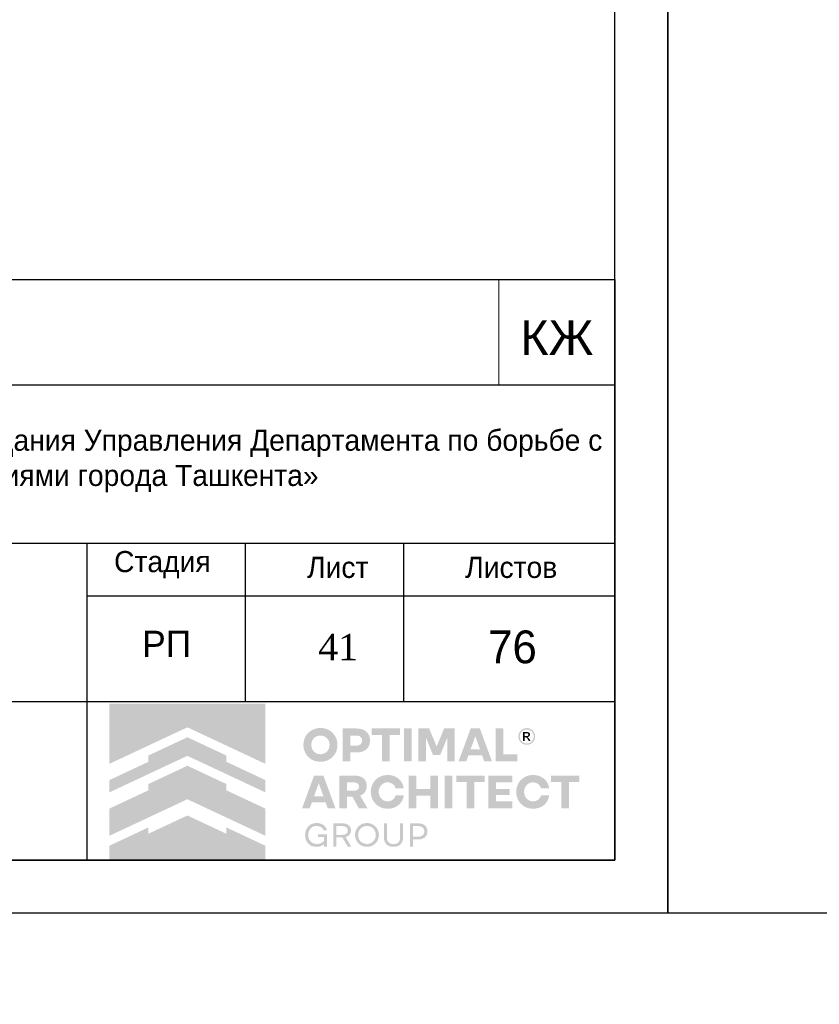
# Model space of a CAD drawing. Header units: millimetres. Extents: x -33345 to 4712671, y -3392 to 121473.
# Tile 507 of 656: x 2485534 to 2493107, y 43634 to 52964. Entities that reach past the tile are written whole.
import ezdxf

# ---------------------------------------------------------------- set-up
doc = ezdxf.new("R2010")
doc.units = ezdxf.units.MM
for name, color, linetype, lineweight in [('0.25', 7, 'Continuous', 25), ('ACO-текст', 7, 'Continuous', 20), ('Текст', 7, 'Continuous', 20)]:
    doc.layers.add(name, color=color, linetype=linetype, lineweight=lineweight)
doc.styles.add('RomanS', font='romans.shx')
doc.styles.add('RUSS', font='RUSS.shx', dxfattribs={"width": 0.8, "oblique": 15, "height": 250})
doc.styles.get("Standard").update_dxf_attribs({"font": 'arial.ttf'})
doc.styles.add('X-U-RW-01$0$StyleROMANS', font='GOTHIC.TTF')

# ---------------------------------------------------------------- blocks, each defined once
blk = doc.blocks.new('*U282')
at = {"layer": '0.25', "color": 5, "linetype": 'Continuous', "lineweight": 25, "ltscale": 100}
blk.add_lwpolyline([(-72619.2, 0), (0, 0), (0, 42000), (-72619.2, 42000), (-72619.2, 0)], dxfattribs=at)
at = {"layer": '0.25', "color": 7, "linetype": 'Continuous', "lineweight": 30, "ltscale": 100}
blk.add_lwpolyline([(-70619.2, 500), (-500, 500), (-500, 41500), (-70619.2, 41500), (-70619.2, 500)], dxfattribs=at)
blk = doc.blocks.new('logo')
at = {"true_color": 0x90e0ed}
h = blk.add_hatch(color=141, dxfattribs=at)
h.dxf.hatch_style = 1
h.paths.add_polyline_path([(5.672, 5.668), (0.009, 5.668), (0.009, 3.483), (1.425, 4.147), (2.84, 4.81), (4.256, 4.147), (5.672, 3.483)])
at = {"true_color": 0x212121}
h = blk.add_hatch(color=250, dxfattribs=at)
h.dxf.hatch_style = 1
h.paths.add_polyline_path([(8.107, 4.61), (8.086, 4.63), (8.064, 4.649), (8.041, 4.667), (8.017, 4.683), (7.992, 4.699), (7.967, 4.713), (7.94, 4.726), (7.912, 4.738), (7.884, 4.749), (7.855, 4.759), (7.825, 4.766), (7.795, 4.773), (7.763, 4.778), (7.732, 4.782), (7.7, 4.784), (7.667, 4.785), (7.634, 4.784), (7.602, 4.782), (7.571, 4.778), (7.54, 4.773), (7.51, 4.766), (7.48, 4.758), (7.451, 4.749), (7.422, 4.738), (7.394, 4.725), (7.367, 4.712), (7.341, 4.697), (7.316, 4.682), (7.292, 4.665), (7.269, 4.648), (7.247, 4.629), (7.226, 4.609), (7.206, 4.588), (7.187, 4.566), (7.169, 4.544), (7.153, 4.52), (7.137, 4.495), (7.122, 4.47), (7.109, 4.443), (7.097, 4.416), (7.086, 4.387), (7.076, 4.359), (7.068, 4.329), (7.061, 4.299), (7.056, 4.268), (7.053, 4.237), (7.05, 4.205), (7.05, 4.173), (7.05, 4.14), (7.053, 4.108), (7.056, 4.077), (7.061, 4.047), (7.068, 4.016), (7.076, 3.987), (7.086, 3.958), (7.097, 3.93), (7.109, 3.903), (7.122, 3.876), (7.137, 3.85), (7.153, 3.826), (7.169, 3.802), (7.187, 3.779), (7.206, 3.757), (7.226, 3.736), (7.247, 3.716), (7.269, 3.697), (7.292, 3.679), (7.316, 3.662), (7.341, 3.647), (7.367, 3.633), (7.394, 3.619), (7.422, 3.607), (7.451, 3.596), (7.48, 3.587), (7.51, 3.579), (7.54, 3.573), (7.571, 3.568), (7.602, 3.564), (7.634, 3.562), (7.667, 3.561), (7.7, 3.562), (7.732, 3.564), (7.763, 3.568), (7.795, 3.573), (7.825, 3.579), (7.855, 3.587), (7.884, 3.596), (7.912, 3.607), (7.94, 3.619), (7.967, 3.633), (7.992, 3.647), (8.017, 3.662), (8.041, 3.679), (8.064, 3.697), (8.086, 3.716), (8.107, 3.736), (8.127, 3.757), (8.146, 3.779), (8.164, 3.802), (8.181, 3.826), (8.196, 3.85), (8.211, 3.876), (8.224, 3.903), (8.237, 3.93), (8.248, 3.958), (8.257, 3.987), (8.265, 4.016), (8.272, 4.047), (8.277, 4.077), (8.281, 4.108), (8.283, 4.14), (8.284, 4.173), (8.283, 4.205), (8.281, 4.237), (8.277, 4.268), (8.272, 4.299), (8.265, 4.329), (8.257, 4.359), (8.248, 4.387), (8.237, 4.416), (8.224, 4.443), (8.211, 4.47), (8.196, 4.495), (8.181, 4.52), (8.164, 4.544), (8.146, 4.567), (8.127, 4.589)])
h.paths.add_polyline_path([(7.841, 4.464), (7.854, 4.455), (7.867, 4.446), (7.879, 4.436), (7.891, 4.426), (7.902, 4.415), (7.913, 4.403), (7.923, 4.391), (7.933, 4.379), (7.942, 4.366), (7.95, 4.352), (7.958, 4.338), (7.965, 4.324), (7.972, 4.308), (7.977, 4.293), (7.982, 4.277), (7.987, 4.261), (7.99, 4.244), (7.993, 4.228), (7.995, 4.21), (7.996, 4.193), (7.996, 4.175), (7.996, 4.157), (7.995, 4.139), (7.993, 4.121), (7.99, 4.104), (7.987, 4.088), (7.982, 4.071), (7.977, 4.055), (7.972, 4.039), (7.965, 4.024), (7.958, 4.009), (7.95, 3.994), (7.942, 3.981), (7.933, 3.967), (7.923, 3.955), (7.913, 3.942), (7.902, 3.931), (7.891, 3.92), (7.879, 3.909), (7.867, 3.9), (7.854, 3.891), (7.841, 3.882), (7.827, 3.874), (7.813, 3.867), (7.798, 3.86), (7.783, 3.854), (7.767, 3.849), (7.751, 3.844), (7.735, 3.841), (7.718, 3.838), (7.701, 3.836), (7.684, 3.835), (7.667, 3.834), (7.649, 3.835), (7.632, 3.836), (7.615, 3.838), (7.598, 3.841), (7.582, 3.844), (7.566, 3.849), (7.551, 3.854), (7.535, 3.86), (7.521, 3.867), (7.506, 3.874), (7.492, 3.882), (7.479, 3.891), (7.466, 3.9), (7.454, 3.909), (7.442, 3.92), (7.431, 3.931), (7.42, 3.942), (7.41, 3.955), (7.4, 3.967), (7.391, 3.981), (7.383, 3.994), (7.375, 4.009), (7.368, 4.024), (7.362, 4.039), (7.356, 4.055), (7.351, 4.071), (7.347, 4.088), (7.343, 4.104), (7.34, 4.121), (7.338, 4.139), (7.337, 4.157), (7.337, 4.175), (7.337, 4.193), (7.338, 4.21), (7.34, 4.228), (7.343, 4.244), (7.347, 4.261), (7.351, 4.277), (7.356, 4.293), (7.362, 4.308), (7.368, 4.324), (7.375, 4.338), (7.383, 4.352), (7.391, 4.366), (7.4, 4.379), (7.41, 4.391), (7.42, 4.403), (7.431, 4.415), (7.442, 4.426), (7.454, 4.436), (7.466, 4.446), (7.479, 4.455), (7.492, 4.464), (7.506, 4.472), (7.521, 4.479), (7.535, 4.486), (7.551, 4.492), (7.566, 4.497), (7.582, 4.501), (7.598, 4.505), (7.615, 4.508), (7.632, 4.51), (7.649, 4.511), (7.667, 4.511), (7.684, 4.511), (7.701, 4.51), (7.718, 4.508), (7.735, 4.505), (7.751, 4.501), (7.767, 4.497), (7.783, 4.492), (7.798, 4.486), (7.813, 4.479), (7.827, 4.472)], flags=16)
h.paths.add_polyline_path([(9.335, 4.648), (9.319, 4.662), (9.301, 4.675), (9.283, 4.687), (9.264, 4.698), (9.245, 4.709), (9.224, 4.719), (9.203, 4.728), (9.181, 4.736), (9.158, 4.743), (9.134, 4.749), (9.11, 4.755), (9.085, 4.759), (9.059, 4.762), (9.032, 4.765), (9.005, 4.766), (8.977, 4.767), (8.47, 4.767), (8.47, 3.579), (8.75, 3.579), (8.75, 3.898), (8.977, 3.898), (9.005, 3.898), (9.032, 3.9), (9.059, 3.902), (9.085, 3.906), (9.11, 3.91), (9.134, 3.915), (9.158, 3.921), (9.181, 3.928), (9.203, 3.936), (9.224, 3.945), (9.245, 3.954), (9.264, 3.965), (9.283, 3.976), (9.301, 3.988), (9.319, 4.001), (9.335, 4.014), (9.35, 4.029), (9.365, 4.044), (9.379, 4.059), (9.391, 4.076), (9.403, 4.093), (9.414, 4.111), (9.424, 4.13), (9.432, 4.15), (9.44, 4.17), (9.447, 4.191), (9.453, 4.212), (9.458, 4.234), (9.461, 4.257), (9.464, 4.28), (9.466, 4.304), (9.466, 4.329), (9.466, 4.353), (9.464, 4.377), (9.461, 4.401), (9.458, 4.424), (9.453, 4.446), (9.447, 4.468), (9.44, 4.489), (9.432, 4.51), (9.424, 4.53), (9.414, 4.549), (9.403, 4.567), (9.391, 4.585), (9.379, 4.602), (9.365, 4.618), (9.35, 4.633)])
h.paths.add_polyline_path([(8.75, 4.511), (8.959, 4.511), (8.984, 4.511), (9.008, 4.508), (9.031, 4.505), (9.052, 4.499), (9.071, 4.492), (9.09, 4.484), (9.106, 4.474), (9.121, 4.463), (9.135, 4.45), (9.147, 4.436), (9.156, 4.421), (9.165, 4.404), (9.171, 4.387), (9.175, 4.368), (9.178, 4.348), (9.179, 4.327), (9.178, 4.306), (9.175, 4.287), (9.171, 4.268), (9.165, 4.251), (9.156, 4.235), (9.147, 4.22), (9.135, 4.206), (9.121, 4.193), (9.106, 4.182), (9.09, 4.172), (9.071, 4.164), (9.052, 4.157), (9.031, 4.151), (9.008, 4.148), (8.984, 4.145), (8.959, 4.144), (8.75, 4.144)], flags=16)
h.paths.add_polyline_path([(10.558, 4.767), (9.528, 4.767), (9.528, 4.529), (9.904, 4.529), (9.904, 3.579), (10.182, 3.579), (10.182, 4.529), (10.558, 4.529)])
h.paths.add_polyline_path([(10.975, 4.767), (10.695, 4.767), (10.695, 3.579), (10.975, 3.579)])
h.paths.add_polyline_path([(11.611, 4.767), (11.223, 4.767), (11.223, 3.579), (11.498, 3.579), (11.498, 4.426), (11.751, 3.806), (12.012, 3.806), (12.267, 4.426), (12.267, 3.579), (12.542, 3.579), (12.542, 4.767), (12.154, 4.767), (11.882, 4.116)])
h.paths.add_polyline_path([(13.451, 4.767), (13.116, 4.767), (12.68, 3.579), (12.959, 3.579), (13.038, 3.799), (13.529, 3.799), (13.609, 3.579), (13.888, 3.579)])
h.paths.add_polyline_path([(13.285, 4.487), (13.457, 4.01), (13.111, 4.01)], flags=16)
h.paths.add_polyline_path([(14.306, 4.767), (14.026, 4.767), (14.026, 3.579), (14.808, 3.579), (14.808, 3.827), (14.306, 3.827)])
h.paths.add_polyline_path([(15.871, 2.84), (15.857, 2.86), (15.841, 2.879), (15.825, 2.898), (15.808, 2.916), (15.79, 2.933), (15.771, 2.949), (15.752, 2.964), (15.731, 2.978), (15.71, 2.992), (15.688, 3.004), (15.666, 3.016), (15.643, 3.027), (15.619, 3.037), (15.594, 3.046), (15.569, 3.053), (15.543, 3.06), (15.516, 3.066), (15.49, 3.071), (15.462, 3.074), (15.434, 3.077), (15.406, 3.079), (15.377, 3.079), (15.344, 3.078), (15.312, 3.076), (15.281, 3.072), (15.25, 3.067), (15.22, 3.061), (15.191, 3.052), (15.162, 3.043), (15.134, 3.031), (15.106, 3.019), (15.08, 3.005), (15.054, 2.991), (15.03, 2.975), (15.006, 2.958), (14.984, 2.94), (14.962, 2.921), (14.942, 2.901), (14.922, 2.88), (14.903, 2.858), (14.886, 2.835), (14.869, 2.811), (14.854, 2.787), (14.84, 2.761), (14.827, 2.734), (14.815, 2.707), (14.804, 2.679), (14.795, 2.65), (14.787, 2.621), (14.78, 2.591), (14.775, 2.561), (14.772, 2.53), (14.769, 2.499), (14.769, 2.468), (14.769, 2.436), (14.772, 2.405), (14.775, 2.374), (14.78, 2.344), (14.787, 2.314), (14.795, 2.285), (14.804, 2.256), (14.815, 2.228), (14.827, 2.201), (14.84, 2.174), (14.854, 2.149), (14.869, 2.124), (14.886, 2.1), (14.903, 2.077), (14.922, 2.055), (14.942, 2.034), (14.962, 2.014), (14.984, 1.995), (15.006, 1.977), (15.03, 1.96), (15.054, 1.945), (15.08, 1.93), (15.106, 1.916), (15.134, 1.904), (15.162, 1.893), (15.191, 1.883), (15.22, 1.875), (15.25, 1.868), (15.281, 1.863), (15.312, 1.859), (15.344, 1.857), (15.377, 1.856), (15.406, 1.856), (15.434, 1.858), (15.462, 1.861), (15.49, 1.864), (15.516, 1.869), (15.543, 1.875), (15.569, 1.882), (15.594, 1.89), (15.619, 1.898), (15.643, 1.908), (15.666, 1.919), (15.688, 1.931), (15.71, 1.943), (15.731, 1.957), (15.752, 1.971), (15.771, 1.986), (15.79, 2.002), (15.808, 2.019), (15.825, 2.037), (15.841, 2.056), (15.857, 2.075), (15.871, 2.096), (15.885, 2.117), (15.898, 2.139), (15.91, 2.161), (15.921, 2.185), (15.93, 2.209), (15.939, 2.233), (15.947, 2.259), (15.953, 2.284), (15.959, 2.311), (15.964, 2.338), (15.668, 2.338), (15.659, 2.314), (15.649, 2.291), (15.638, 2.269), (15.625, 2.249), (15.61, 2.23), (15.594, 2.213), (15.576, 2.196), (15.557, 2.181), (15.536, 2.168), (15.515, 2.156), (15.493, 2.146), (15.471, 2.138), (15.448, 2.132), (15.424, 2.127), (15.4, 2.125), (15.375, 2.124), (15.358, 2.124), (15.342, 2.125), (15.326, 2.127), (15.31, 2.13), (15.294, 2.134), (15.279, 2.139), (15.264, 2.144), (15.249, 2.15), (15.235, 2.157), (15.221, 2.165), (15.207, 2.173), (15.195, 2.182), (15.182, 2.191), (15.17, 2.201), (15.159, 2.212), (15.148, 2.223), (15.138, 2.235), (15.128, 2.247), (15.119, 2.26), (15.11, 2.273), (15.102, 2.287), (15.094, 2.302), (15.087, 2.316), (15.081, 2.332), (15.075, 2.348), (15.07, 2.364), (15.066, 2.381), (15.062, 2.397), (15.059, 2.414), (15.057, 2.432), (15.056, 2.45), (15.056, 2.468), (15.056, 2.486), (15.057, 2.503), (15.059, 2.521), (15.062, 2.538), (15.066, 2.555), (15.07, 2.571), (15.075, 2.587), (15.081, 2.603), (15.087, 2.619), (15.094, 2.634), (15.102, 2.648), (15.11, 2.662), (15.119, 2.675), (15.128, 2.688), (15.138, 2.7), (15.148, 2.712), (15.159, 2.723), (15.17, 2.734), (15.182, 2.744), (15.195, 2.753), (15.207, 2.762), (15.221, 2.77), (15.235, 2.778), (15.249, 2.785), (15.264, 2.791), (15.279, 2.797), (15.294, 2.801), (15.31, 2.805), (15.326, 2.808), (15.342, 2.81), (15.358, 2.811), (15.375, 2.812), (15.4, 2.811), (15.424, 2.808), (15.448, 2.803), (15.471, 2.797), (15.493, 2.789), (15.515, 2.779), (15.536, 2.767), (15.557, 2.754), (15.576, 2.739), (15.594, 2.722), (15.61, 2.705), (15.625, 2.686), (15.638, 2.666), (15.649, 2.644), (15.659, 2.621), (15.668, 2.597), (15.964, 2.597), (15.959, 2.624), (15.953, 2.651), (15.947, 2.677), (15.939, 2.702), (15.93, 2.726), (15.921, 2.75), (15.91, 2.774), (15.898, 2.796), (15.885, 2.818)])
h.paths.add_polyline_path([(14.632, 3.061), (13.76, 3.061), (13.76, 1.874), (14.632, 1.874), (14.632, 2.122), (14.04, 2.122), (14.04, 2.359), (14.528, 2.359), (14.528, 2.572), (14.04, 2.572), (14.04, 2.813), (14.632, 2.813)])
h.paths.add_polyline_path([(13.624, 3.061), (12.593, 3.061), (12.593, 2.824), (12.969, 2.824), (12.969, 1.874), (13.248, 1.874), (13.248, 2.824), (13.624, 2.824)])
h.paths.add_polyline_path([(12.457, 3.061), (12.177, 3.061), (12.177, 1.874), (12.457, 1.874)])
h.paths.add_polyline_path([(11.929, 3.061), (11.648, 3.061), (11.648, 2.572), (11.147, 2.572), (11.147, 3.061), (10.867, 3.061), (10.867, 1.874), (11.147, 1.874), (11.147, 2.329), (11.648, 2.329), (11.648, 1.874), (11.929, 1.874)])
h.paths.add_polyline_path([(10.624, 2.796), (10.611, 2.818), (10.597, 2.84), (10.583, 2.86), (10.567, 2.879), (10.551, 2.898), (10.534, 2.916), (10.516, 2.933), (10.497, 2.949), (10.477, 2.964), (10.457, 2.978), (10.436, 2.992), (10.414, 3.004), (10.392, 3.016), (10.368, 3.027), (10.344, 3.037), (10.32, 3.046), (10.294, 3.053), (10.269, 3.06), (10.242, 3.066), (10.215, 3.071), (10.188, 3.074), (10.16, 3.077), (10.132, 3.079), (10.103, 3.079), (10.07, 3.078), (10.038, 3.076), (10.007, 3.072), (9.976, 3.067), (9.946, 3.061), (9.917, 3.052), (9.888, 3.043), (9.86, 3.031), (9.832, 3.019), (9.806, 3.005), (9.78, 2.991), (9.756, 2.975), (9.732, 2.958), (9.71, 2.94), (9.688, 2.921), (9.667, 2.901), (9.648, 2.88), (9.629, 2.858), (9.612, 2.835), (9.595, 2.811), (9.58, 2.787), (9.566, 2.761), (9.553, 2.734), (9.541, 2.707), (9.53, 2.679), (9.52, 2.65), (9.512, 2.621), (9.506, 2.591), (9.501, 2.561), (9.497, 2.53), (9.495, 2.499), (9.494, 2.468), (9.495, 2.436), (9.497, 2.405), (9.501, 2.374), (9.506, 2.344), (9.512, 2.314), (9.52, 2.285), (9.53, 2.256), (9.541, 2.228), (9.553, 2.201), (9.566, 2.174), (9.58, 2.149), (9.595, 2.124), (9.612, 2.1), (9.629, 2.077), (9.648, 2.055), (9.667, 2.034), (9.688, 2.014), (9.71, 1.995), (9.732, 1.977), (9.756, 1.96), (9.78, 1.945), (9.806, 1.93), (9.832, 1.916), (9.86, 1.904), (9.888, 1.893), (9.917, 1.883), (9.946, 1.875), (9.976, 1.868), (10.007, 1.863), (10.038, 1.859), (10.07, 1.857), (10.103, 1.856), (10.132, 1.856), (10.16, 1.858), (10.188, 1.861), (10.215, 1.864), (10.242, 1.869), (10.269, 1.875), (10.294, 1.882), (10.32, 1.89), (10.344, 1.898), (10.368, 1.908), (10.392, 1.919), (10.414, 1.931), (10.436, 1.943), (10.457, 1.957), (10.477, 1.971), (10.497, 1.986), (10.516, 2.002), (10.534, 2.019), (10.551, 2.037), (10.567, 2.056), (10.583, 2.075), (10.597, 2.096), (10.611, 2.117), (10.624, 2.139), (10.636, 2.161), (10.646, 2.185), (10.656, 2.209), (10.665, 2.233), (10.673, 2.259), (10.679, 2.284), (10.685, 2.311), (10.689, 2.338), (10.393, 2.338), (10.385, 2.314), (10.375, 2.291), (10.364, 2.269), (10.351, 2.249), (10.336, 2.23), (10.32, 2.213), (10.302, 2.196), (10.282, 2.181), (10.262, 2.168), (10.241, 2.156), (10.219, 2.146), (10.197, 2.138), (10.174, 2.132), (10.15, 2.127), (10.126, 2.125), (10.101, 2.124), (10.084, 2.124), (10.068, 2.125), (10.052, 2.127), (10.036, 2.13), (10.02, 2.134), (10.005, 2.139), (9.99, 2.144), (9.975, 2.15), (9.961, 2.157), (9.947, 2.165), (9.933, 2.173), (9.92, 2.182), (9.908, 2.191), (9.896, 2.201), (9.885, 2.212), (9.874, 2.223), (9.864, 2.235), (9.854, 2.247), (9.844, 2.26), (9.836, 2.273), (9.828, 2.287), (9.82, 2.302), (9.813, 2.316), (9.806, 2.332), (9.801, 2.348), (9.796, 2.364), (9.791, 2.381), (9.788, 2.397), (9.785, 2.414), (9.783, 2.432), (9.782, 2.45), (9.782, 2.468), (9.782, 2.486), (9.783, 2.503), (9.785, 2.521), (9.788, 2.538), (9.791, 2.555), (9.796, 2.571), (9.801, 2.587), (9.806, 2.603), (9.813, 2.619), (9.82, 2.634), (9.828, 2.648), (9.836, 2.662), (9.844, 2.675), (9.854, 2.688), (9.864, 2.7), (9.874, 2.712), (9.885, 2.723), (9.896, 2.734), (9.908, 2.744), (9.92, 2.753), (9.933, 2.762), (9.947, 2.77), (9.961, 2.778), (9.975, 2.785), (9.99, 2.791), (10.005, 2.797), (10.02, 2.801), (10.036, 2.805), (10.052, 2.808), (10.068, 2.81), (10.084, 2.811), (10.101, 2.812), (10.126, 2.811), (10.15, 2.808), (10.174, 2.803), (10.197, 2.797), (10.219, 2.789), (10.241, 2.779), (10.262, 2.767), (10.282, 2.754), (10.302, 2.739), (10.32, 2.722), (10.336, 2.705), (10.351, 2.686), (10.364, 2.666), (10.375, 2.644), (10.385, 2.621), (10.393, 2.597), (10.689, 2.597), (10.685, 2.624), (10.679, 2.651), (10.673, 2.677), (10.665, 2.702), (10.656, 2.726), (10.646, 2.75), (10.636, 2.774)])
h.paths.add_polyline_path([(9.251, 2.936), (9.221, 2.962), (9.189, 2.986), (9.153, 3.006), (9.113, 3.023), (9.07, 3.037), (9.024, 3.047), (8.974, 3.055), (8.921, 3.06), (8.865, 3.061), (8.347, 3.061), (8.347, 1.874), (8.628, 1.874), (8.628, 2.294), (8.826, 2.294), (9.057, 1.874), (9.372, 1.874), (9.108, 2.335), (9.136, 2.346), (9.162, 2.359), (9.187, 2.374), (9.21, 2.39), (9.231, 2.407), (9.25, 2.425), (9.268, 2.445), (9.284, 2.466), (9.299, 2.488), (9.311, 2.512), (9.322, 2.537), (9.33, 2.563), (9.337, 2.59), (9.342, 2.619), (9.345, 2.649), (9.346, 2.68), (9.344, 2.725), (9.338, 2.766), (9.328, 2.805), (9.315, 2.842), (9.297, 2.876), (9.276, 2.907)])
h.paths.add_polyline_path([(8.949, 2.802), (8.967, 2.796), (8.984, 2.789), (8.999, 2.781), (9.012, 2.772), (9.024, 2.761), (9.035, 2.75), (9.044, 2.737), (9.051, 2.724), (9.056, 2.709), (9.06, 2.693), (9.063, 2.677), (9.064, 2.659), (9.063, 2.642), (9.06, 2.626), (9.056, 2.61), (9.051, 2.596), (9.044, 2.582), (9.035, 2.57), (9.024, 2.559), (9.012, 2.548), (8.999, 2.539), (8.984, 2.531), (8.967, 2.524), (8.949, 2.518), (8.93, 2.514), (8.909, 2.511), (8.887, 2.509), (8.863, 2.508), (8.628, 2.508), (8.628, 2.812), (8.863, 2.812), (8.887, 2.811), (8.909, 2.809), (8.93, 2.806)], flags=16)
h.paths.add_polyline_path([(7.773, 3.061), (7.438, 3.061), (7.002, 1.874), (7.28, 1.874), (7.36, 2.093), (7.851, 2.093), (7.931, 1.874), (8.209, 1.874)])
h.paths.add_polyline_path([(7.606, 2.781), (7.778, 2.304), (7.433, 2.304)], flags=16)
h.paths.add_polyline_path([(17.059, 3.061), (16.029, 3.061), (16.029, 2.824), (16.405, 2.824), (16.405, 1.874), (16.683, 1.874), (16.683, 2.824), (17.059, 2.824)])
at = {"true_color": 0xa7a9ac}
h = blk.add_hatch(color=253, dxfattribs=at)
h.dxf.hatch_style = 1
h.paths.add_polyline_path([(15.277, 4.754), (15.255, 4.763), (15.232, 4.77), (15.208, 4.776), (15.185, 4.779), (15.164, 4.781), (15.162, 4.781), (15.138, 4.781), (15.127, 4.78), (15.114, 4.779), (15.101, 4.777), (15.088, 4.775), (15.076, 4.772), (15.063, 4.769), (15.05, 4.765), (15.038, 4.76), (15.026, 4.755), (14.997, 4.739), (14.969, 4.721), (14.945, 4.701), (14.923, 4.679), (14.903, 4.654), (14.886, 4.628), (14.872, 4.599), (14.86, 4.567), (14.856, 4.553), (14.853, 4.539), (14.85, 4.525), (14.848, 4.51), (14.847, 4.496), (14.847, 4.481), (14.847, 4.466), (14.848, 4.452), (14.851, 4.426), (14.857, 4.402), (14.864, 4.378), (14.873, 4.355), (14.884, 4.333), (14.896, 4.312), (14.911, 4.291), (14.928, 4.272), (14.94, 4.259), (14.954, 4.247), (14.968, 4.236), (14.982, 4.225), (14.997, 4.216), (15.013, 4.207), (15.029, 4.2), (15.046, 4.193), (15.064, 4.187), (15.082, 4.182), (15.1, 4.179), (15.119, 4.176), (15.14, 4.175), (15.16, 4.175), (15.181, 4.176), (15.202, 4.179), (15.222, 4.183), (15.241, 4.188), (15.26, 4.195), (15.279, 4.203), (15.297, 4.212), (15.314, 4.222), (15.331, 4.234), (15.347, 4.247), (15.364, 4.263), (15.38, 4.28), (15.395, 4.298), (15.408, 4.317), (15.419, 4.337), (15.429, 4.358), (15.437, 4.38), (15.444, 4.403), (15.448, 4.418), (15.45, 4.433), (15.452, 4.448), (15.453, 4.463), (15.454, 4.466), (15.454, 4.49), (15.453, 4.501), (15.45, 4.523), (15.446, 4.544), (15.441, 4.565), (15.434, 4.586), (15.426, 4.605), (15.416, 4.624), (15.405, 4.643), (15.392, 4.661), (15.38, 4.676), (15.368, 4.69), (15.354, 4.703), (15.34, 4.715), (15.326, 4.726), (15.31, 4.736), (15.294, 4.745)])
h.paths.add_polyline_path([(15.249, 4.711), (15.292, 4.687), (15.329, 4.657), (15.36, 4.619), (15.383, 4.576), (15.398, 4.529), (15.403, 4.478), (15.398, 4.427), (15.383, 4.379), (15.36, 4.336), (15.329, 4.299), (15.291, 4.268), (15.248, 4.245), (15.2, 4.23), (15.149, 4.225), (15.099, 4.23), (15.051, 4.245), (15.009, 4.268), (14.971, 4.299), (14.941, 4.337), (14.917, 4.38), (14.903, 4.427), (14.897, 4.478), (14.903, 4.529), (14.917, 4.576), (14.941, 4.619), (14.972, 4.657), (15.009, 4.688), (15.052, 4.711), (15.099, 4.726), (15.15, 4.731), (15.201, 4.726)], flags=16)
h.paths.add_polyline_path([(15.197, 4.632), (15.209, 4.629), (15.219, 4.625), (15.227, 4.621), (15.235, 4.616), (15.242, 4.61), (15.249, 4.603), (15.254, 4.596), (15.259, 4.587), (15.263, 4.578), (15.267, 4.565), (15.269, 4.553), (15.269, 4.541), (15.267, 4.529), (15.264, 4.518), (15.259, 4.507), (15.252, 4.496), (15.244, 4.486), (15.238, 4.48), (15.232, 4.475), (15.225, 4.471), (15.218, 4.467), (15.211, 4.464), (15.203, 4.461), (15.196, 4.459), (15.187, 4.458), (15.177, 4.456), (15.177, 4.456), (15.189, 4.449), (15.197, 4.445), (15.203, 4.439), (15.209, 4.433), (15.215, 4.426), (15.226, 4.413), (15.235, 4.399), (15.245, 4.386), (15.254, 4.372), (15.29, 4.313), (15.291, 4.311), (15.289, 4.31), (15.23, 4.31), (15.226, 4.312), (15.182, 4.389), (15.157, 4.425), (15.152, 4.43), (15.147, 4.435), (15.141, 4.439), (15.135, 4.442), (15.129, 4.445), (15.122, 4.447), (15.115, 4.448), (15.107, 4.448), (15.072, 4.449), (15.07, 4.449), (15.07, 4.311), (15.018, 4.311), (15.018, 4.636), (15.02, 4.637), (15.161, 4.635), (15.173, 4.635), (15.185, 4.634)], flags=0)
h.paths.add_polyline_path([(15.178, 4.588), (15.187, 4.584), (15.196, 4.579), (15.2, 4.576), (15.203, 4.572), (15.206, 4.568), (15.209, 4.564), (15.211, 4.559), (15.212, 4.554), (15.213, 4.549), (15.213, 4.544), (15.213, 4.538), (15.212, 4.533), (15.211, 4.528), (15.209, 4.523), (15.206, 4.518), (15.203, 4.514), (15.199, 4.51), (15.195, 4.506), (15.19, 4.503), (15.184, 4.5), (15.178, 4.499), (15.173, 4.497), (15.161, 4.495), (15.15, 4.494), (15.138, 4.494), (15.127, 4.494), (15.074, 4.493), (15.071, 4.493), (15.071, 4.592), (15.096, 4.592), (15.159, 4.591), (15.169, 4.59)], flags=0)
h.paths.add_polyline_path([(15.267, 4.565), (15.263, 4.578), (15.259, 4.587), (15.254, 4.596), (15.249, 4.603), (15.242, 4.61), (15.235, 4.616), (15.227, 4.621), (15.219, 4.625), (15.209, 4.629), (15.197, 4.632), (15.185, 4.634), (15.173, 4.635), (15.161, 4.635), (15.02, 4.637), (15.018, 4.636), (15.018, 4.311), (15.07, 4.311), (15.07, 4.449), (15.072, 4.449), (15.107, 4.448), (15.115, 4.448), (15.122, 4.447), (15.129, 4.445), (15.135, 4.442), (15.141, 4.439), (15.147, 4.435), (15.152, 4.43), (15.157, 4.425), (15.182, 4.389), (15.226, 4.312), (15.23, 4.31), (15.289, 4.31), (15.291, 4.311), (15.29, 4.313), (15.254, 4.372), (15.245, 4.386), (15.235, 4.399), (15.226, 4.413), (15.215, 4.426), (15.209, 4.433), (15.203, 4.439), (15.197, 4.445), (15.189, 4.449), (15.177, 4.456), (15.187, 4.458), (15.196, 4.459), (15.203, 4.461), (15.211, 4.464), (15.218, 4.467), (15.225, 4.471), (15.232, 4.475), (15.238, 4.48), (15.244, 4.486), (15.252, 4.496), (15.259, 4.507), (15.264, 4.518), (15.267, 4.529), (15.269, 4.541), (15.269, 4.553)], flags=0)
at = {"true_color": 0x1f2877}
h = blk.add_hatch(color=166, dxfattribs=at)
h.dxf.hatch_style = 1
h.paths.add_polyline_path([(2.84, 4.449), (1.425, 3.786), (1.425, 3.558), (0.009, 2.894), (0.009, 2.448), (1.425, 3.112), (2.84, 3.775), (4.256, 3.112), (5.672, 2.448), (5.672, 2.894), (4.256, 3.558), (4.256, 3.786)])
h.paths.add_polyline_path([(2.84, 3.415), (1.425, 2.751), (1.425, 2.523), (0.009, 1.86), (0.009, 0.873), (1.425, 1.536), (2.84, 2.199), (4.256, 1.536), (5.672, 0.873), (5.672, 1.86), (4.256, 2.523), (4.256, 2.751)])
h.paths.add_polyline_path([(2.84, 1.611), (1.425, 0.947), (1.425, 1.176), (0.009, 0.512), (0.009, 0.005), (5.672, 0.005), (5.672, 0.512), (4.256, 1.176), (4.256, 0.947)])
at = {"true_color": 0xa7a9ac}
h = blk.add_hatch(color=253, dxfattribs=at)
h.dxf.hatch_style = 1
h.paths.add_polyline_path([(15.242, 4.61), (15.235, 4.616), (15.227, 4.621), (15.219, 4.625), (15.209, 4.629), (15.197, 4.632), (15.185, 4.634), (15.173, 4.635), (15.161, 4.635), (15.02, 4.637), (15.018, 4.636), (15.018, 4.311), (15.07, 4.311), (15.07, 4.449), (15.072, 4.449), (15.107, 4.448), (15.115, 4.448), (15.122, 4.447), (15.129, 4.445), (15.135, 4.442), (15.141, 4.439), (15.147, 4.435), (15.152, 4.43), (15.157, 4.425), (15.182, 4.389), (15.226, 4.312), (15.23, 4.31), (15.289, 4.31), (15.291, 4.311), (15.29, 4.313), (15.254, 4.372), (15.245, 4.386), (15.235, 4.399), (15.226, 4.413), (15.215, 4.426), (15.209, 4.433), (15.203, 4.439), (15.197, 4.445), (15.189, 4.449), (15.177, 4.456), (15.187, 4.458), (15.196, 4.459), (15.203, 4.461), (15.211, 4.464), (15.218, 4.467), (15.225, 4.471), (15.232, 4.475), (15.238, 4.48), (15.244, 4.486), (15.252, 4.496), (15.259, 4.507), (15.264, 4.518), (15.267, 4.529), (15.269, 4.541), (15.269, 4.553), (15.267, 4.565), (15.263, 4.578), (15.259, 4.587), (15.254, 4.596), (15.249, 4.603)])
h.paths.add_polyline_path([(15.169, 4.59), (15.178, 4.588), (15.187, 4.584), (15.196, 4.579), (15.2, 4.576), (15.203, 4.572), (15.206, 4.568), (15.209, 4.564), (15.211, 4.559), (15.212, 4.554), (15.213, 4.549), (15.213, 4.544), (15.213, 4.538), (15.212, 4.533), (15.211, 4.528), (15.209, 4.523), (15.206, 4.518), (15.203, 4.514), (15.199, 4.51), (15.195, 4.506), (15.19, 4.503), (15.184, 4.5), (15.178, 4.499), (15.173, 4.497), (15.161, 4.495), (15.15, 4.494), (15.138, 4.494), (15.127, 4.494), (15.074, 4.493), (15.071, 4.493), (15.071, 4.592), (15.096, 4.592), (15.159, 4.591)], flags=16)
h = blk.add_hatch(color=253, dxfattribs=at)
h.dxf.hatch_style = 1
h.paths.add_polyline_path([(7.824, 1.219), (7.813, 1.23), (7.803, 1.24), (7.791, 1.249), (7.78, 1.258), (7.768, 1.267), (7.756, 1.275), (7.743, 1.283), (7.73, 1.29), (7.716, 1.297), (7.703, 1.303), (7.688, 1.309), (7.674, 1.314), (7.659, 1.319), (7.644, 1.323), (7.628, 1.326), (7.613, 1.329), (7.597, 1.332), (7.581, 1.334), (7.564, 1.335), (7.547, 1.336), (7.53, 1.336), (7.506, 1.335), (7.483, 1.334), (7.461, 1.331), (7.439, 1.328), (7.417, 1.323), (7.396, 1.317), (7.376, 1.31), (7.356, 1.302), (7.337, 1.293), (7.319, 1.284), (7.301, 1.273), (7.284, 1.262), (7.268, 1.25), (7.253, 1.237), (7.238, 1.224), (7.224, 1.21), (7.211, 1.195), (7.199, 1.179), (7.187, 1.163), (7.176, 1.146), (7.166, 1.129), (7.157, 1.11), (7.149, 1.092), (7.141, 1.073), (7.134, 1.053), (7.128, 1.033), (7.124, 1.012), (7.119, 0.991), (7.116, 0.97), (7.114, 0.949), (7.113, 0.927), (7.112, 0.904), (7.113, 0.88), (7.114, 0.857), (7.116, 0.834), (7.12, 0.811), (7.124, 0.789), (7.129, 0.768), (7.135, 0.747), (7.142, 0.727), (7.15, 0.707), (7.159, 0.688), (7.168, 0.67), (7.178, 0.652), (7.189, 0.636), (7.201, 0.62), (7.214, 0.605), (7.227, 0.59), (7.241, 0.577), (7.255, 0.564), (7.271, 0.552), (7.286, 0.54), (7.303, 0.53), (7.32, 0.52), (7.338, 0.511), (7.357, 0.503), (7.376, 0.496), (7.396, 0.49), (7.416, 0.485), (7.436, 0.48), (7.458, 0.477), (7.479, 0.475), (7.501, 0.473), (7.524, 0.473), (7.546, 0.473), (7.567, 0.474), (7.588, 0.476), (7.608, 0.479), (7.627, 0.483), (7.646, 0.488), (7.664, 0.493), (7.682, 0.5), (7.699, 0.507), (7.716, 0.514), (7.732, 0.523), (7.747, 0.532), (7.761, 0.541), (7.775, 0.551), (7.789, 0.562), (7.802, 0.574), (7.802, 0.485), (7.911, 0.485), (7.911, 0.921), (7.578, 0.921), (7.578, 0.827), (7.802, 0.827), (7.802, 0.709), (7.794, 0.695), (7.785, 0.681), (7.774, 0.668), (7.763, 0.656), (7.75, 0.645), (7.735, 0.634), (7.72, 0.624), (7.703, 0.615), (7.685, 0.606), (7.666, 0.599), (7.647, 0.593), (7.627, 0.588), (7.606, 0.584), (7.585, 0.581), (7.563, 0.58), (7.54, 0.579), (7.522, 0.579), (7.505, 0.58), (7.488, 0.582), (7.472, 0.585), (7.456, 0.588), (7.441, 0.592), (7.425, 0.597), (7.411, 0.602), (7.396, 0.608), (7.383, 0.615), (7.369, 0.622), (7.357, 0.63), (7.345, 0.639), (7.333, 0.648), (7.322, 0.658), (7.311, 0.668), (7.301, 0.679), (7.292, 0.69), (7.283, 0.702), (7.275, 0.715), (7.267, 0.728), (7.26, 0.741), (7.253, 0.756), (7.247, 0.77), (7.242, 0.786), (7.237, 0.801), (7.234, 0.817), (7.23, 0.834), (7.228, 0.851), (7.226, 0.868), (7.225, 0.886), (7.225, 0.904), (7.225, 0.921), (7.226, 0.938), (7.228, 0.954), (7.23, 0.97), (7.233, 0.986), (7.236, 1.001), (7.24, 1.016), (7.245, 1.031), (7.25, 1.046), (7.256, 1.06), (7.262, 1.074), (7.27, 1.087), (7.277, 1.099), (7.285, 1.112), (7.294, 1.123), (7.304, 1.135), (7.314, 1.145), (7.324, 1.155), (7.335, 1.165), (7.347, 1.174), (7.359, 1.182), (7.371, 1.19), (7.385, 1.197), (7.398, 1.204), (7.412, 1.21), (7.427, 1.215), (7.442, 1.22), (7.458, 1.223), (7.474, 1.226), (7.49, 1.228), (7.508, 1.229), (7.525, 1.23), (7.547, 1.229), (7.569, 1.227), (7.59, 1.224), (7.61, 1.219), (7.629, 1.214), (7.648, 1.207), (7.667, 1.199), (7.684, 1.189), (7.701, 1.178), (7.716, 1.166), (7.73, 1.154), (7.743, 1.14), (7.755, 1.125), (7.765, 1.109), (7.775, 1.091), (7.783, 1.073), (7.908, 1.073), (7.903, 1.089), (7.897, 1.104), (7.891, 1.118), (7.884, 1.132), (7.877, 1.146), (7.869, 1.159), (7.861, 1.172), (7.852, 1.185), (7.843, 1.197), (7.834, 1.208)])
h.paths.add_polyline_path([(8.756, 1.163), (8.751, 1.175), (8.746, 1.187), (8.74, 1.198), (8.733, 1.208), (8.725, 1.219), (8.717, 1.229), (8.709, 1.238), (8.7, 1.247), (8.69, 1.255), (8.68, 1.263), (8.669, 1.271), (8.658, 1.278), (8.646, 1.285), (8.634, 1.291), (8.621, 1.296), (8.608, 1.301), (8.594, 1.306), (8.579, 1.31), (8.565, 1.314), (8.549, 1.317), (8.534, 1.319), (8.517, 1.321), (8.501, 1.322), (8.484, 1.323), (8.466, 1.323), (8.136, 1.323), (8.136, 0.485), (8.245, 0.485), (8.245, 0.814), (8.464, 0.814), (8.654, 0.485), (8.783, 0.485), (8.579, 0.828), (8.602, 0.835), (8.623, 0.843), (8.643, 0.853), (8.662, 0.863), (8.679, 0.875), (8.695, 0.888), (8.709, 0.902), (8.723, 0.917), (8.734, 0.933), (8.744, 0.95), (8.753, 0.968), (8.76, 0.986), (8.766, 1.006), (8.769, 1.026), (8.772, 1.047), (8.773, 1.07), (8.772, 1.084), (8.771, 1.098), (8.77, 1.112), (8.767, 1.125), (8.764, 1.138), (8.761, 1.151)])
h.paths.add_polyline_path([(8.245, 1.223), (8.455, 1.223), (8.479, 1.223), (8.501, 1.221), (8.522, 1.218), (8.541, 1.213), (8.56, 1.207), (8.577, 1.2), (8.592, 1.192), (8.606, 1.182), (8.619, 1.171), (8.63, 1.159), (8.639, 1.146), (8.647, 1.132), (8.653, 1.117), (8.657, 1.101), (8.659, 1.084), (8.66, 1.066), (8.659, 1.047), (8.657, 1.03), (8.653, 1.014), (8.647, 0.999), (8.639, 0.985), (8.63, 0.972), (8.619, 0.96), (8.606, 0.949), (8.592, 0.94), (8.577, 0.931), (8.56, 0.924), (8.541, 0.918), (8.522, 0.914), (8.501, 0.911), (8.479, 0.909), (8.455, 0.908), (8.245, 0.908)], flags=16)
h.paths.add_polyline_path([(9.702, 1.165), (9.689, 1.181), (9.676, 1.197), (9.662, 1.212), (9.647, 1.226), (9.631, 1.239), (9.615, 1.252), (9.598, 1.263), (9.581, 1.274), (9.563, 1.285), (9.544, 1.294), (9.525, 1.303), (9.505, 1.311), (9.484, 1.317), (9.464, 1.323), (9.443, 1.328), (9.421, 1.331), (9.399, 1.334), (9.377, 1.336), (9.355, 1.336), (9.332, 1.336), (9.31, 1.334), (9.288, 1.331), (9.266, 1.328), (9.245, 1.323), (9.225, 1.317), (9.204, 1.311), (9.184, 1.303), (9.165, 1.294), (9.146, 1.285), (9.128, 1.274), (9.111, 1.263), (9.094, 1.252), (9.078, 1.239), (9.062, 1.226), (9.047, 1.212), (9.033, 1.197), (9.02, 1.181), (9.007, 1.165), (8.995, 1.148), (8.984, 1.131), (8.974, 1.113), (8.965, 1.094), (8.956, 1.075), (8.948, 1.055), (8.941, 1.034), (8.936, 1.014), (8.931, 0.993), (8.928, 0.971), (8.925, 0.949), (8.923, 0.927), (8.923, 0.904), (8.923, 0.882), (8.925, 0.859), (8.928, 0.838), (8.931, 0.816), (8.936, 0.795), (8.941, 0.774), (8.948, 0.754), (8.956, 0.734), (8.965, 0.715), (8.974, 0.696), (8.984, 0.678), (8.995, 0.66), (9.007, 0.644), (9.02, 0.628), (9.033, 0.612), (9.047, 0.597), (9.062, 0.583), (9.078, 0.57), (9.094, 0.557), (9.111, 0.545), (9.128, 0.534), (9.146, 0.524), (9.165, 0.514), (9.184, 0.506), (9.204, 0.498), (9.225, 0.491), (9.245, 0.486), (9.266, 0.481), (9.288, 0.477), (9.31, 0.475), (9.332, 0.473), (9.355, 0.473), (9.377, 0.473), (9.399, 0.475), (9.421, 0.477), (9.443, 0.481), (9.464, 0.486), (9.484, 0.491), (9.505, 0.498), (9.525, 0.506), (9.544, 0.514), (9.563, 0.524), (9.581, 0.534), (9.598, 0.545), (9.615, 0.557), (9.631, 0.57), (9.647, 0.583), (9.662, 0.597), (9.676, 0.612), (9.689, 0.628), (9.702, 0.644), (9.714, 0.66), (9.725, 0.678), (9.735, 0.696), (9.744, 0.715), (9.753, 0.734), (9.761, 0.754), (9.768, 0.774), (9.773, 0.795), (9.778, 0.816), (9.782, 0.838), (9.784, 0.859), (9.786, 0.882), (9.786, 0.904), (9.786, 0.927), (9.784, 0.949), (9.782, 0.971), (9.778, 0.993), (9.773, 1.014), (9.768, 1.034), (9.761, 1.055), (9.753, 1.075), (9.744, 1.094), (9.735, 1.113), (9.725, 1.131), (9.714, 1.148)])
h.paths.add_polyline_path([(9.126, 1.137), (9.136, 1.148), (9.148, 1.158), (9.16, 1.167), (9.172, 1.176), (9.185, 1.184), (9.198, 1.192), (9.212, 1.199), (9.227, 1.205), (9.242, 1.211), (9.257, 1.216), (9.272, 1.22), (9.288, 1.223), (9.304, 1.226), (9.321, 1.228), (9.337, 1.229), (9.355, 1.23), (9.372, 1.229), (9.388, 1.228), (9.405, 1.226), (9.421, 1.223), (9.437, 1.22), (9.452, 1.216), (9.467, 1.211), (9.482, 1.205), (9.497, 1.199), (9.511, 1.192), (9.524, 1.184), (9.537, 1.176), (9.549, 1.167), (9.561, 1.158), (9.573, 1.148), (9.583, 1.137), (9.594, 1.126), (9.604, 1.114), (9.613, 1.102), (9.621, 1.089), (9.629, 1.076), (9.637, 1.063), (9.644, 1.048), (9.65, 1.034), (9.655, 1.019), (9.66, 1.003), (9.664, 0.988), (9.668, 0.972), (9.67, 0.955), (9.672, 0.939), (9.673, 0.922), (9.674, 0.904), (9.673, 0.887), (9.672, 0.87), (9.67, 0.853), (9.668, 0.837), (9.664, 0.821), (9.66, 0.805), (9.655, 0.79), (9.65, 0.775), (9.644, 0.76), (9.637, 0.746), (9.629, 0.732), (9.621, 0.719), (9.613, 0.707), (9.604, 0.694), (9.594, 0.683), (9.583, 0.672), (9.573, 0.661), (9.561, 0.651), (9.549, 0.641), (9.537, 0.633), (9.524, 0.624), (9.511, 0.617), (9.497, 0.61), (9.482, 0.603), (9.467, 0.598), (9.452, 0.593), (9.437, 0.589), (9.421, 0.585), (9.405, 0.582), (9.388, 0.581), (9.372, 0.579), (9.355, 0.579), (9.337, 0.579), (9.321, 0.581), (9.304, 0.582), (9.288, 0.585), (9.272, 0.589), (9.257, 0.593), (9.242, 0.598), (9.227, 0.603), (9.212, 0.61), (9.198, 0.617), (9.185, 0.624), (9.172, 0.633), (9.16, 0.641), (9.148, 0.651), (9.136, 0.661), (9.126, 0.672), (9.115, 0.683), (9.105, 0.694), (9.096, 0.707), (9.088, 0.719), (9.08, 0.732), (9.072, 0.746), (9.065, 0.76), (9.059, 0.775), (9.054, 0.79), (9.049, 0.805), (9.045, 0.821), (9.041, 0.837), (9.039, 0.853), (9.037, 0.87), (9.036, 0.887), (9.035, 0.904), (9.036, 0.922), (9.037, 0.939), (9.039, 0.955), (9.041, 0.972), (9.045, 0.988), (9.049, 1.003), (9.054, 1.019), (9.059, 1.034), (9.065, 1.048), (9.072, 1.063), (9.08, 1.076), (9.088, 1.089), (9.096, 1.102), (9.105, 1.114), (9.115, 1.126)], flags=16)
h.paths.add_polyline_path([(10.079, 1.323), (9.97, 1.323), (9.97, 0.817), (9.97, 0.797), (9.972, 0.778), (9.973, 0.759), (9.976, 0.741), (9.979, 0.723), (9.983, 0.705), (9.988, 0.689), (9.994, 0.672), (10, 0.656), (10.007, 0.641), (10.015, 0.627), (10.023, 0.613), (10.032, 0.6), (10.042, 0.587), (10.052, 0.575), (10.063, 0.564), (10.074, 0.553), (10.086, 0.543), (10.099, 0.534), (10.113, 0.525), (10.127, 0.517), (10.141, 0.51), (10.156, 0.503), (10.172, 0.496), (10.189, 0.491), (10.205, 0.486), (10.223, 0.482), (10.241, 0.479), (10.259, 0.476), (10.278, 0.474), (10.298, 0.473), (10.318, 0.473), (10.338, 0.473), (10.358, 0.474), (10.377, 0.476), (10.395, 0.479), (10.413, 0.482), (10.43, 0.486), (10.447, 0.491), (10.464, 0.496), (10.479, 0.503), (10.495, 0.51), (10.509, 0.517), (10.523, 0.525), (10.536, 0.534), (10.549, 0.543), (10.561, 0.553), (10.573, 0.564), (10.583, 0.575), (10.593, 0.587), (10.603, 0.6), (10.612, 0.613), (10.62, 0.627), (10.628, 0.641), (10.635, 0.656), (10.641, 0.672), (10.646, 0.689), (10.651, 0.705), (10.655, 0.723), (10.659, 0.741), (10.661, 0.759), (10.663, 0.778), (10.664, 0.797), (10.665, 0.817), (10.665, 1.323), (10.556, 1.323), (10.556, 0.817), (10.555, 0.788), (10.552, 0.761), (10.547, 0.736), (10.54, 0.713), (10.531, 0.691), (10.521, 0.671), (10.508, 0.653), (10.494, 0.636), (10.477, 0.621), (10.46, 0.608), (10.44, 0.597), (10.419, 0.589), (10.396, 0.582), (10.372, 0.577), (10.346, 0.574), (10.318, 0.573), (10.29, 0.574), (10.264, 0.577), (10.24, 0.582), (10.217, 0.589), (10.196, 0.597), (10.176, 0.608), (10.158, 0.621), (10.142, 0.636), (10.127, 0.653), (10.114, 0.671), (10.103, 0.691), (10.095, 0.713), (10.088, 0.736), (10.083, 0.761), (10.08, 0.788), (10.079, 0.817)])
h.paths.add_polyline_path([(11.497, 1.203), (11.488, 1.214), (11.479, 1.225), (11.469, 1.235), (11.459, 1.245), (11.448, 1.254), (11.437, 1.262), (11.425, 1.27), (11.412, 1.278), (11.399, 1.285), (11.385, 1.291), (11.371, 1.297), (11.356, 1.303), (11.341, 1.308), (11.326, 1.312), (11.309, 1.315), (11.293, 1.318), (11.276, 1.321), (11.259, 1.322), (11.241, 1.323), (11.223, 1.323), (10.911, 1.323), (10.911, 0.485), (11.02, 0.485), (11.02, 0.742), (11.223, 0.742), (11.241, 0.742), (11.259, 0.743), (11.276, 0.745), (11.293, 0.747), (11.309, 0.75), (11.326, 0.754), (11.341, 0.758), (11.356, 0.763), (11.371, 0.769), (11.385, 0.775), (11.399, 0.781), (11.412, 0.789), (11.425, 0.796), (11.437, 0.805), (11.448, 0.814), (11.459, 0.823), (11.469, 0.833), (11.479, 0.843), (11.488, 0.854), (11.497, 0.866), (11.505, 0.878), (11.512, 0.89), (11.519, 0.903), (11.525, 0.916), (11.53, 0.93), (11.535, 0.944), (11.539, 0.959), (11.542, 0.973), (11.545, 0.988), (11.546, 1.004), (11.548, 1.02), (11.548, 1.036), (11.548, 1.052), (11.546, 1.067), (11.545, 1.083), (11.542, 1.098), (11.539, 1.112), (11.535, 1.127), (11.53, 1.14), (11.525, 1.154), (11.519, 1.167), (11.512, 1.18), (11.505, 1.192)])
h.paths.add_polyline_path([(11.02, 1.223), (11.211, 1.223), (11.236, 1.223), (11.26, 1.22), (11.282, 1.216), (11.303, 1.21), (11.323, 1.203), (11.342, 1.194), (11.359, 1.184), (11.375, 1.171), (11.389, 1.158), (11.401, 1.143), (11.412, 1.128), (11.42, 1.111), (11.427, 1.093), (11.431, 1.074), (11.434, 1.054), (11.435, 1.033), (11.434, 1.012), (11.431, 0.992), (11.427, 0.973), (11.42, 0.955), (11.412, 0.938), (11.401, 0.922), (11.389, 0.907), (11.375, 0.894), (11.359, 0.882), (11.342, 0.871), (11.323, 0.862), (11.303, 0.855), (11.282, 0.849), (11.26, 0.845), (11.236, 0.843), (11.211, 0.842), (11.02, 0.842)], flags=16)
blk = doc.blocks.new('medgor')
at = {"linetype": 'Continuous', "lineweight": 0}
for p, q in [((-43992634.1, 22934574.8), (-43993734.1, 22934574.8)), ((-43993734.1, 22934574.8), (-43993734.1, 22933574.8))]:
    blk.add_line(p, q, dxfattribs=at)
at = {"ltscale": 25}
for p, q in [((-43992634.1, 22933574.8), (-44011134.1, 22933574.8)), ((-43992634.1, 22932074.8), (-44011134.1, 22932074.8)), ((-43997634.1, 22929074.8), (-43997634.1, 22932074.8)), ((-43996134.1, 22930574.8), (-43996134.1, 22932074.8)), ((-43994634.1, 22930574.8), (-43994634.1, 22932074.8)), ((-43992634.1, 22931574.8), (-43997634.1, 22931574.8)), ((-43992634.1, 22930574.8), (-44011134.1, 22930574.8))]:
    blk.add_line(p, q, dxfattribs=at)
blk.add_lwpolyline([(-44011134.1, 22934574.8), (-43992634.1, 22934574.8), (-43992634.1, 22929074.8), (-44011134.1, 22929074.8)], close=True, dxfattribs=at)
at = {"xscale": 261.1155435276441, "yscale": 261.1155435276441, "zscale": 261.1155435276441}
blk.add_blockref('logo', (-43997425.1, 22929076.3), dxfattribs=at)
at = {"color": 7, "linetype": 'Continuous', "lineweight": 0, "ltscale": 4, "insert": (-43993184.1, 22934024.8), "char_height": 330, "width": 1100, "attachment_point": 5}
blk.add_mtext('{\\C256;КЖ}', dxfattribs=at)
at = {"layer": 'Текст', "style": 'X-U-RW-01$0$StyleROMANS'}
blk.add_text('76', height=310.69, dxfattribs=at).set_placement((-43993835.5, 22930939.1))
at = {"layer": 'Текст', "attachment_point": 8, "style": 'X-U-RW-01$0$StyleROMANS'}
for s, insert, char_height, width in [('\\pxqc;«Строительство 5-этажного административного здания Управления Департамента по борьбе с экономическими преступлениями города Ташкента»', (-43998711.2, 22932558.8), 200, 11910.391), ('Стадия', (-43996920.5, 22931744.8), 200, 748.42), ('Лист', (-43995259.4, 22931744.8), 200, 748.42), ('Листов', (-43993615.7, 22931744.8), 200, 748.42), ('РП', (-43996879.7, 22930997.3), 250, 748.42)]:
    blk.add_mtext(s, dxfattribs=dict(at, insert=insert, char_height=char_height, width=width))

msp = doc.modelspace()

# ---------------------------------------------------------------- block references
msp.add_blockref('medgor', (46483805.274, -22884073.497, 1359241.5))
at = {"layer": '0.25', "ltscale": 100, "transparency": 33554687}
for p in [(2491671.166, 44501.326, 1359241.5), (2564290.355, 44501.326, 1359241.5)]:
    msp.add_blockref('*U282', p, dxfattribs=at)

# ---------------------------------------------------------------- texts
at = {"lineweight": -3, "insert": (2488361.072, 47144.789, 1359241.5), "char_height": 250, "attachment_point": 1, "style": 'RomanS'}
msp.add_mtext_dynamic_manual_height_columns('{\\fTimes New Roman|b0|i0|c204|p18;41}', width=250, gutter_width=12.5, heights=[0], dxfattribs=at)
at = {"layer": 'ACO-текст', "char_height": 300, "width": 18353.93755, "attachment_point": 1, "line_spacing_factor": 1.2, "style": 'RUSS'}
for insert in [(2303467.004, 70189.721, 1359241.5), (2345467.004, 70189.721, 1359241.5), (2379948.602, 52528.649)]:
    msp.add_mtext('\\A1;\\pi-600,l600,t600;1.^IОбщие указания см. на л. КЖ-\\P2.^ICтыки рабочей арматуры должны быть выполнены согласно "Детали А" (сварное соединение {\\A0;L\\H0.7x;\\S^ н;}=dх10х1.3), где d-диаметр рабочей арматуры колонны. Для d=28А400, {\\A0;L\\H0.7x;\\S^ н;}=364мм. Стыки необходимо размещать вне зоны действия максимальных усилий, согласно (КМК 2.01.03-96). Допускается двусторонние швы длиной 4хd{\\H0.7x;\\S^ н;} для соединения арматуры классов А240, А300, А400.\\P3.^IСоединения пересечений стержней арматуры выполнять вязаными стальной отожженной проволокой d=0.8-1.0мм. Применение ручной электродуговой сварки не допускается! \\P{\\A0;4.^IОпалубку колонн снимать после набора прочности бетона не менее \\fISOCPEUR|b0|i1|c238|p34;70%\\fISOCPEUR|b0|i1|c204|p34;.\\P}5.^IКолонны замаркированы на л. КЖ-__\\P6.^IЗакладные детали МН1 учтены в расходе на л. КЖ-__  Ориентацию закладных деталей уточнять по месту - располагать только со стороны примыкания кирпичных стен.', dxfattribs=dict(at, insert=insert))
at = {"layer": 'ACO-текст', "insert": (2411663.702, 51383.739), "char_height": 270, "width": 5714.87896, "attachment_point": 1, "style": 'RUSS'}
msp.add_mtext('\\pi603.34;Размеры хомутов даны по \\P\\pi1278.9;внутренним граням', dxfattribs=at)

doc.saveas('drawing.dxf')
